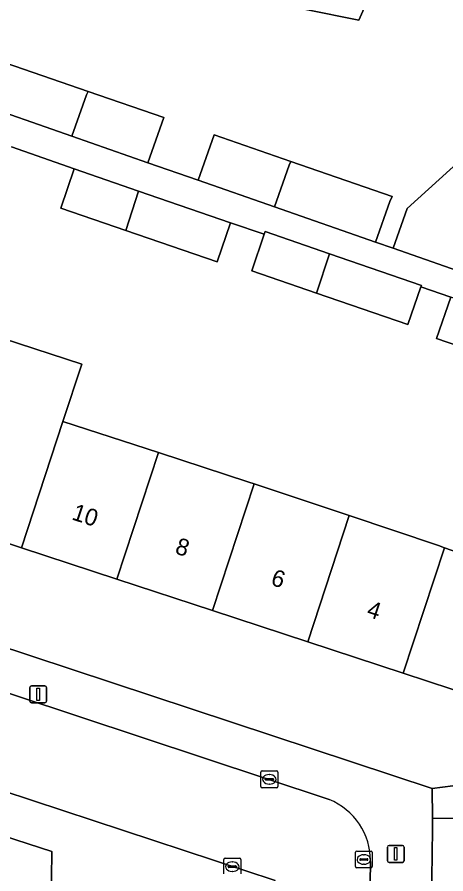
# Model space of a CAD drawing. Extents: x 163683 to 164494, y 382709 to 383872.
# Drawn here: x 164178.6 to 164204, y 383528.3 to 383579.1 of the extents above; entities that cross this region are included whole.
import ezdxf

# ---------------------------------------------------------------- set-up
doc = ezdxf.new("R2010")
doc.units = 0
for name, color, linetype in [('IMGEO_Erf', 7, 'Continuous'), ('IMGEO_Kolk', 7, 'Continuous'), ('IMGEO_Lichtmast', 7, 'Continuous'), ('IMGEO_Pand', 7, 'Continuous'), ('IMGEO_Pand_nummerreeks', 7, 'Continuous'), ('IMGEO_Rijbaan_lokaal_open', 7, 'Continuous'), ('IMGEO_Rioolput', 7, 'Continuous'), ('IMGEO_Voetpad_open', 7, 'Continuous')]:
    doc.layers.add(name, color=color, linetype=linetype)

msp = doc.modelspace()

# ---------------------------------------------------------------- linework, layer by layer
at = {"layer": 'IMGEO_Erf'}
for points in [[(164173.399, 383618.724), (164170.135, 383610.948), (164158.391, 383583.144), (164164.778, 383580.939), (164164.687, 383580.757), (164163.839, 383578.338), (164165.195, 383577.865), (164166.111, 383580.479), (164170.792, 383578.862), (164176.805, 383576.786), (164182.819, 383574.71), (164187.308, 383573.16), (164186.37, 383570.486), (164189.349, 383569.448), (164190.289, 383572.131), (164194.846, 383570.558), (164200.859, 383568.481), (164200.715, 383568.195), (164199.869, 383565.782), (164200.915, 383565.418), (164201.741, 383567.773), (164204.902, 383570.632)], [(164207.568, 383558.653), (164203.484, 383560.073), (164204.332, 383562.51), (164202.555, 383563.122), (164201.787, 383560.892), (164196.373, 383562.754), (164192.523, 383564.079), (164193.263, 383566.252), (164191.265, 383566.932), (164190.466, 383564.611), (164185.051, 383566.474), (164181.202, 383567.798), (164181.993, 383570.122), (164178.275, 383571.429)], [(164176.79, 383560.39), (164182.443, 383558.533), (164181.328, 383555.139), (164186.998, 383553.309), (164192.358, 383551.55), (164192.659, 383551.451), (164198.31, 383549.564), (164203.607, 383547.782), (164203.956, 383547.659), (164209.687, 383545.646)], [(164180.623, 383524.895), (164180.677, 383529.642), (164171.943, 383532.468), (164170.687, 383528.673), (164168.295, 383529.464), (164167.968, 383516.687)], [(164206.675, 383500), (164206.697, 383501.724), (164206.773, 383507.675), (164206.849, 383513.628), (164206.925, 383519.592), (164207.001, 383525.531), (164207.078, 383531.602), (164203.243, 383531.617), (164203.251, 383530.978), (164203.121, 383522.202), (164202.293, 383466.252)]]:
    msp.add_lwpolyline(points, dxfattribs=at)
for points in [[(164197.198, 383581.732), (164199.887, 383581.224), (164198.87, 383578.939), (164195.738, 383579.574)], [(164184.531, 383545.8), (164178.871, 383547.659), (164173.21, 383549.519), (164167.55, 383551.378), (164161.889, 383553.238), (164156.229, 383555.097), (164150.454, 383556.994), (164148.616, 383551.433), (164203.22, 383533.389), (164205.665, 383533.708), (164207.282, 383538.326), (164201.512, 383540.221), (164195.851, 383542.081), (164190.192, 383543.94)]]:
    msp.add_lwpolyline(points, close=True, dxfattribs=at)
at = {"layer": 'IMGEO_Kolk'}
for p, q in [((164193.069, 383533.501), (164193.069, 383534.353)), ((164193.144, 383534.427), (164193.996, 383534.427)), ((164194.07, 383534.353), (164194.07, 383533.501)), ((164193.328, 383533.921), (164193.328, 383533.933)), ((164193.766, 383533.884), (164193.368, 383533.884)), ((164193.371, 383533.97), (164193.769, 383533.97)), ((164193.557, 383534.207), (164193.582, 383534.207)), ((164193.812, 383533.933), (164193.812, 383533.921)), ((164193.996, 383533.427), (164193.144, 383533.427)), ((164193.58, 383533.647), (164193.555, 383533.647)), ((164190.871, 383528.322), (164190.871, 383529.174)), ((164190.946, 383529.248), (164191.798, 383529.248)), ((164191.872, 383529.174), (164191.872, 383528.322)), ((164191.13, 383528.742), (164191.13, 383528.754)), ((164191.568, 383528.705), (164191.17, 383528.705)), ((164191.173, 383528.791), (164191.571, 383528.791)), ((164191.359, 383529.028), (164191.384, 383529.028)), ((164191.614, 383528.754), (164191.614, 383528.742)), ((164191.382, 383528.468), (164191.357, 383528.468))]:
    msp.add_line(p, q, dxfattribs=at)
for points in [[(164193.069, 383533.501), (164193.069, 383534.353)], [(164193.144, 383534.427), (164193.996, 383534.427)], [(164194.07, 383534.353), (164194.07, 383533.501)], [(164193.996, 383533.427), (164193.144, 383533.427)], [(164190.871, 383528.322), (164190.871, 383529.174)], [(164190.946, 383529.248), (164191.798, 383529.248)], [(164191.872, 383529.174), (164191.872, 383528.322)]]:
    msp.add_lwpolyline(points, dxfattribs=at)
for centre, radius, start, end in [((164193.146, 383534.351), 0.0765, 91.552, 178.448), ((164193.146, 383534.351), 0.0765, 91.552, 178.448), ((164193.994, 383534.351), 0.0765, 1.552, 88.448), ((164193.994, 383534.351), 0.0765, 1.552, 88.448), ((164193.368, 383533.93), 0.0403, 85.8775, 175.7526), ((164193.365, 383533.92), 0.0366, 178.938, 274.7102), ((164193.769, 383533.927), 0.043, 264.8664, 352.4533), ((164193.773, 383533.932), 0.0386, 1.7309, 96.639), ((164193.146, 383533.503), 0.0765, 181.552, 268.448), ((164193.146, 383533.503), 0.0765, 181.552, 268.448), ((164193.994, 383533.503), 0.0765, 271.552, 358.448), ((164193.994, 383533.503), 0.0765, 271.552, 358.448), ((164190.948, 383529.172), 0.0765, 91.552, 178.448), ((164190.948, 383529.172), 0.0765, 91.552, 178.448), ((164191.796, 383529.172), 0.0765, 1.552, 88.448), ((164191.796, 383529.172), 0.0765, 1.552, 88.448), ((164191.17, 383528.751), 0.0403, 85.8775, 175.7526), ((164191.167, 383528.741), 0.0366, 178.938, 274.7102), ((164191.571, 383528.748), 0.043, 264.8664, 352.4533), ((164191.575, 383528.753), 0.0386, 1.7309, 96.639)]:
    msp.add_arc(centre, radius, start, end, dxfattribs=at)
for centre, major_axis, ratio, start_param, end_param in [((164193.556, 383533.927), (-0.387, 0.002), 0.722429, 4.712389, 7.853982), ((164193.581, 383533.927), (-0.39, 0.002), 0.717154, 1.570796, 4.712389), ((164191.358, 383528.748), (-0.387, 0.002), 0.722429, 4.712389, 7.853982), ((164191.383, 383528.748), (-0.39, 0.002), 0.717154, 1.570796, 4.712389)]:
    msp.add_ellipse(centre, major_axis=major_axis, ratio=ratio, start_param=start_param, end_param=end_param, dxfattribs=at)
at = {"layer": 'IMGEO_Lichtmast'}
for p, q in [((164179.367, 383538.567), (164179.367, 383539.367)), ((164179.367, 383539.367), (164179.367, 383538.567)), ((164179.467, 383539.467), (164180.257, 383539.467)), ((164180.257, 383539.467), (164179.467, 383539.467)), ((164180.357, 383539.367), (164180.357, 383538.567)), ((164180.357, 383538.567), (164180.357, 383539.367)), ((164180.257, 383538.467), (164179.467, 383538.467)), ((164179.467, 383538.467), (164180.257, 383538.467)), ((164200.566, 383529.104), (164200.566, 383529.904)), ((164200.566, 383529.904), (164200.566, 383529.104)), ((164200.666, 383530.004), (164201.456, 383530.004)), ((164201.456, 383530.004), (164200.666, 383530.004)), ((164201.556, 383529.904), (164201.556, 383529.104)), ((164201.556, 383529.104), (164201.556, 383529.904)), ((164201.456, 383529.004), (164200.666, 383529.004)), ((164200.666, 383529.004), (164201.456, 383529.004))]:
    msp.add_line(p, q, dxfattribs=at)
for points in [[(164179.787, 383539.342), (164179.937, 383539.342), (164179.937, 383538.592), (164179.787, 383538.592), (164179.787, 383539.342)], [(164200.986, 383529.879), (164201.136, 383529.879), (164201.136, 383529.129), (164200.986, 383529.129), (164200.986, 383529.879)]]:
    msp.add_lwpolyline(points, dxfattribs=at)
for centre, start, end in [((164179.467, 383539.367), 90, 180), ((164179.467, 383539.367), 90, 180), ((164180.257, 383539.367), 0, 90), ((164180.257, 383539.367), 360, 90), ((164179.467, 383538.567), 180, 270), ((164179.467, 383538.567), 180, 270), ((164180.257, 383538.567), 270, 0), ((164180.257, 383538.567), 270, 0), ((164200.666, 383529.904), 90, 180), ((164200.666, 383529.904), 90, 180), ((164201.456, 383529.904), 0, 90), ((164201.456, 383529.904), 360, 90), ((164200.666, 383529.104), 180, 270), ((164200.666, 383529.104), 180, 270), ((164201.456, 383529.104), 270, 0), ((164201.456, 383529.104), 270, 0)]:
    msp.add_arc(centre, 0.1, start, end, dxfattribs=at)
at = {"layer": 'IMGEO_Pand'}
for points in [[(164197.198, 383581.732), (164195.738, 383579.574), (164198.87, 383578.939), (164199.887, 383581.224)], [(164175.853, 383574.152), (164181.86, 383572.058), (164182.723, 383574.519), (164182.819, 383574.71), (164176.805, 383576.786), (164176.709, 383576.595)], [(164187.308, 383573.16), (164182.819, 383574.71), (164182.723, 383574.519), (164181.86, 383572.058), (164186.37, 383570.486)], [(164190.289, 383572.131), (164189.349, 383569.448), (164193.873, 383567.872), (164194.74, 383570.347), (164194.846, 383570.558)], [(164200.859, 383568.481), (164194.846, 383570.558), (164194.74, 383570.347), (164193.873, 383567.872), (164199.869, 383565.782), (164200.715, 383568.195)], [(164201.741, 383567.773), (164200.915, 383565.418), (164205.878, 383563.688), (164206.786, 383566.279), (164208.041, 383569.035), (164204.902, 383570.632)], [(164185.817, 383568.806), (164181.993, 383570.122), (164181.202, 383567.798), (164185.051, 383566.474)], [(164185.817, 383568.806), (164185.051, 383566.474), (164190.466, 383564.611), (164191.265, 383566.932)], [(164197.139, 383565.087), (164193.314, 383566.403), (164193.263, 383566.252), (164192.523, 383564.079), (164196.373, 383562.754)], [(164202.555, 383563.122), (164202.586, 383563.213), (164197.139, 383565.087), (164196.373, 383562.754), (164201.787, 383560.892)], [(164207.568, 383558.653), (164208.374, 383561.105), (164204.332, 383562.51), (164203.484, 383560.073)], [(164182.443, 383558.533), (164176.79, 383560.39), (164175.677, 383557.026), (164173.21, 383549.519), (164178.871, 383547.659), (164181.328, 383555.139)], [(164186.998, 383553.309), (164181.328, 383555.139), (164178.871, 383547.659), (164184.531, 383545.8)], [(164192.659, 383551.451), (164192.358, 383551.55), (164186.998, 383553.309), (164184.531, 383545.8), (164190.192, 383543.94)], [(164198.31, 383549.564), (164192.659, 383551.451), (164190.192, 383543.94), (164195.851, 383542.081)], [(164203.956, 383547.659), (164203.607, 383547.782), (164198.31, 383549.564), (164195.851, 383542.081), (164201.512, 383540.221)], [(164203.956, 383547.659), (164201.512, 383540.221), (164207.282, 383538.326), (164209.687, 383545.646)]]:
    msp.add_lwpolyline(points, close=True, dxfattribs=at)
at = {"layer": 'IMGEO_Rijbaan_lokaal_open'}
for points in [[(164152.572, 383547.489), (164150.736, 383542.149), (164193.905, 383527.919)], [(164197.112, 383532.728), (164152.572, 383547.489)], [(164196.122, 383524.973), (164196.069, 383522.793), (164199.471, 383522.704), (164199.561, 383529.051)]]:
    msp.add_lwpolyline(points, dxfattribs=at)
msp.add_arc((164195.671, 383529.114), 3.89, 359.0671, 68.2627, dxfattribs=at)
at = {"layer": 'IMGEO_Rioolput'}
for p, q in [((164198.747, 383529.676), (164199.599, 383529.676)), ((164198.672, 383528.75), (164198.672, 383529.602)), ((164198.931, 383529.17), (164198.931, 383529.182)), ((164198.974, 383529.219), (164199.372, 383529.219)), ((164199.16, 383529.456), (164199.185, 383529.456)), ((164199.415, 383529.182), (164199.415, 383529.17)), ((164199.673, 383529.602), (164199.673, 383528.75)), ((164199.599, 383528.676), (164198.747, 383528.676)), ((164199.369, 383529.133), (164198.971, 383529.133)), ((164199.183, 383528.896), (164199.158, 383528.896))]:
    msp.add_line(p, q, dxfattribs=at)
for points in [[(164198.747, 383529.676), (164199.599, 383529.676)], [(164198.672, 383528.75), (164198.672, 383529.602)], [(164199.673, 383529.602), (164199.673, 383528.75)], [(164199.599, 383528.676), (164198.747, 383528.676)]]:
    msp.add_lwpolyline(points, dxfattribs=at)
for centre, radius, start, end in [((164198.749, 383529.6), 0.0765, 91.552, 178.448), ((164198.749, 383529.6), 0.0765, 91.552, 178.448), ((164199.597, 383529.6), 0.0765, 1.552, 88.448), ((164199.597, 383529.6), 0.0765, 1.552, 88.448), ((164198.971, 383529.179), 0.0403, 85.8775, 175.7526), ((164198.968, 383529.169), 0.0366, 178.938, 274.7102), ((164199.372, 383529.176), 0.043, 264.8664, 352.4533), ((164199.376, 383529.181), 0.0386, 1.7309, 96.639), ((164198.749, 383528.752), 0.0765, 181.552, 268.448), ((164198.749, 383528.752), 0.0765, 181.552, 268.448), ((164199.597, 383528.752), 0.0765, 271.552, 358.448), ((164199.597, 383528.752), 0.0765, 271.552, 358.448)]:
    msp.add_arc(centre, radius, start, end, dxfattribs=at)
for centre, major_axis, ratio, start_param, end_param in [((164199.159, 383529.176), (-0.387, 0.002), 0.722429, 4.712389, 7.853982), ((164199.184, 383529.176), (-0.39, 0.002), 0.717154, 1.570796, 4.712389)]:
    msp.add_ellipse(centre, major_axis=major_axis, ratio=ratio, start_param=start_param, end_param=end_param, dxfattribs=at)
at = {"layer": 'IMGEO_Voetpad_open'}
for points in [[(164205.878, 383563.688), (164200.915, 383565.418), (164199.869, 383565.782), (164193.873, 383567.872), (164189.349, 383569.448), (164186.37, 383570.486), (164181.86, 383572.058), (164175.853, 383574.152), (164169.852, 383576.242), (164165.195, 383577.865), (164163.839, 383578.338), (164157.427, 383580.573)], [(164178.275, 383571.429), (164181.993, 383570.122), (164185.817, 383568.806), (164191.265, 383566.932), (164193.263, 383566.252), (164193.314, 383566.403), (164197.139, 383565.087), (164202.586, 383563.213), (164202.555, 383563.122), (164204.332, 383562.51)], [(164203.251, 383530.978), (164203.243, 383531.617), (164203.22, 383533.389), (164148.616, 383551.433), (164145.867, 383552.341), (164121.787, 383560.298), (164089.357, 383571.095), (164088.298, 383568.908)], [(164089.339, 383568.383), (164094.292, 383566.658), (164129.288, 383555.106), (164130.984, 383554.667), (164152.572, 383547.489), (164197.112, 383532.728)], [(164193.905, 383527.919), (164150.736, 383542.149)], [(164141.68, 383539.207), (164141.571, 383537.493), (164141.528, 383536.822), (164144.102, 383536.998), (164148.005, 383536.812), (164155.957, 383536.434), (164156.014, 383537.797), (164165.347, 383534.666), (164167.768, 383533.865), (164169.551, 383533.259), (164171.943, 383532.468), (164180.677, 383529.642), (164180.623, 383524.895), (164188.515, 383524.776), (164192.137, 383524.726), (164196.122, 383524.973)], [(164236.079, 383533.594), (164210.794, 383533.927), (164205.665, 383533.708), (164203.22, 383533.389), (164203.243, 383531.617), (164207.078, 383531.602), (164214.978, 383531.481), (164225.643, 383531.363), (164232.738, 383531.253), (164235.621, 383531.208), (164235.527, 383525.116), (164235.462, 383520.941), (164235.44, 383519.222), (164235.432, 383518.609), (164227.7, 383518.727), (164231.31, 383500), (164232.451, 383494.079), (164233.716, 383494.319)], [(164199.939, 383522.193), (164201.342, 383522.197), (164203.121, 383522.202), (164203.251, 383530.978)], [(164199.561, 383529.051), (164199.471, 383522.704)]]:
    msp.add_lwpolyline(points, dxfattribs=at)
msp.add_arc((164195.671, 383529.114), 3.89, 359.0671, 68.2627, dxfattribs=at)

# ---------------------------------------------------------------- texts
at = {"layer": 'IMGEO_Pand_nummerreeks'}
for s, p in [('10', (164181.799, 383549.35)), ('8', (164187.92, 383547.339)), ('6', (164193.599, 383545.473)), ('4', (164199.282, 383543.606))]:
    msp.add_text(s, height=1, rotation=341.8143, dxfattribs=at).set_placement(p)

doc.saveas('drawing.dxf')
